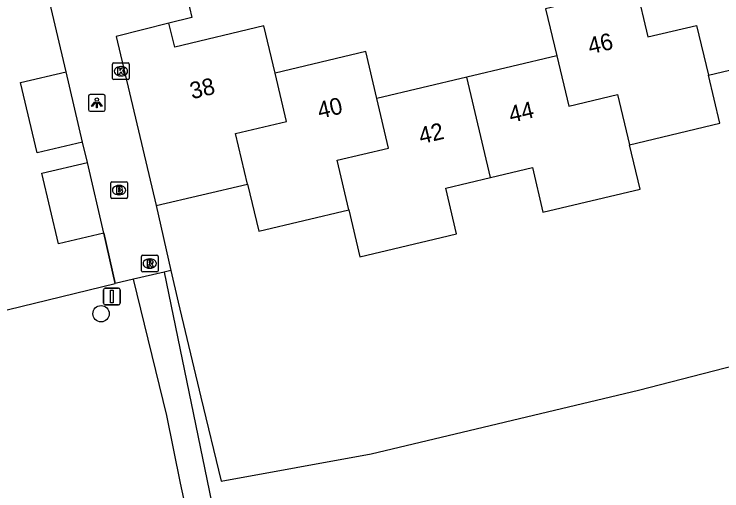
# Model space of a CAD drawing. Extents: x 158038 to 159242, y 380133 to 381214.
# Drawn here: x 158665.33 to 158707.69, y 380409.78 to 380438.32 of the extents above; entities that cross this region are included whole.
import ezdxf

# ---------------------------------------------------------------- set-up
doc = ezdxf.new("R2010")
doc.units = 0
for name, color, linetype in [('IMGEO_Boom', 7, 'Continuous'), ('IMGEO_Brandkraan', 7, 'Continuous'), ('IMGEO_Groenvoorziening', 7, 'Continuous'), ('IMGEO_Hek', 7, 'Continuous'), ('IMGEO_Kolk', 7, 'Continuous'), ('IMGEO_Lichtpunt', 7, 'Continuous'), ('IMGEO_Pand', 7, 'Continuous'), ('IMGEO_Pand_nummerreeks', 7, 'Continuous'), ('IMGEO_Rioolput', 7, 'Continuous'), ('IMGEO_Verkeersbordpaal', 7, 'Continuous'), ('IMGEO_Voetpad_halfverhard', 7, 'Continuous'), ('IMGEO_Voetpad_open', 7, 'Continuous')]:
    doc.layers.add(name, color=color, linetype=linetype)

msp = doc.modelspace()

# ---------------------------------------------------------------- linework, layer by layer
at = {"layer": 'IMGEO_Boom'}
msp.add_circle((158670.53, 380420.384), 0.489, dxfattribs=at)
at = {"layer": 'IMGEO_Brandkraan'}
for p, q in [((158671.184, 380428.29), (158672.036, 380428.29)), ((158671.109, 380427.364), (158671.109, 380428.216)), ((158671.597, 380428.07), (158671.622, 380428.07)), ((158672.11, 380428.216), (158672.11, 380427.364)), ((158671.62, 380427.51), (158671.595, 380427.51)), ((158672.036, 380427.29), (158671.184, 380427.29))]:
    msp.add_line(p, q, dxfattribs=at)
for points in [[(158671.184, 380428.29), (158672.036, 380428.29)], [(158671.109, 380427.364), (158671.109, 380428.216)], [(158671.457, 380427.99), (158671.457, 380427.59), (158671.67, 380427.59)], [(158671.688, 380427.99), (158671.457, 380427.99)], [(158671.636, 380427.909), (158671.582, 380427.909), (158671.582, 380427.833)], [(158672.11, 380428.216), (158672.11, 380427.364)], [(158671.582, 380427.833), (158671.635, 380427.833)], [(158671.644, 380427.757), (158671.582, 380427.757), (158671.582, 380427.676)], [(158671.582, 380427.676), (158671.644, 380427.676)], [(158672.036, 380427.29), (158671.184, 380427.29)]]:
    msp.add_lwpolyline(points, dxfattribs=at)
for centre, radius, start, end in [((158671.186, 380428.214), 0.0765, 91.552, 178.448), ((158671.186, 380428.214), 0.0765, 91.552, 178.448), ((158672.034, 380428.214), 0.0765, 1.552, 88.448), ((158672.034, 380428.214), 0.0765, 1.552, 88.448), ((158671.637, 380427.871), 0.0379, 267.8285, 90.9355), ((158671.692, 380427.845), 0.145, 59.4692, 91.5367), ((158671.717, 380427.892), 0.0922, 285.5137, 58.1501), ((158671.645, 380427.716), 0.0404, 269.8759, 90.5077), ((158671.676, 380427.841), 0.251, 268.6676, 293.5347), ((158671.722, 380427.7), 0.105, 301.3115, 78.989), ((158671.186, 380427.366), 0.0765, 181.552, 268.448), ((158671.186, 380427.366), 0.0765, 181.552, 268.448), ((158672.034, 380427.366), 0.0765, 271.552, 358.448), ((158672.034, 380427.366), 0.0765, 271.552, 358.448)]:
    msp.add_arc(centre, radius, start, end, dxfattribs=at)
for centre, major_axis, ratio, start_param, end_param in [((158671.596, 380427.79), (-0.387, 0.002), 0.722429, 4.712389, 7.853982), ((158671.621, 380427.79), (-0.39, 0.002), 0.717154, 1.570796, 4.712389)]:
    msp.add_ellipse(centre, major_axis=major_axis, ratio=ratio, start_param=start_param, end_param=end_param, dxfattribs=at)
at = {"layer": 'IMGEO_Groenvoorziening'}
for points in [[(158674.708, 380422.973), (158675.136, 380421.076), (158676.506, 380415.389), (158677.716, 380410.364), (158686.692, 380412.003), (158702.709, 380415.812), (158716.247, 380419.298), (158716.347, 380418.923), (158726.817, 380421.283), (158741.196, 380424.551), (158759.516, 380429.33), (158758.315, 380434.41), (158751.736, 380462.236)], [(158630.604, 380459.446), (158630.649, 380458.734), (158641.564, 380414.924), (158671.368, 380422.189)]]:
    msp.add_lwpolyline(points, dxfattribs=at)
at = {"layer": 'IMGEO_Hek'}
for points in [[(158673.821, 380426.859), (158674.708, 380422.973)], [(158670.699, 380425.203), (158671.368, 380422.189)], [(158674.708, 380422.973), (158675.136, 380421.076)]]:
    msp.add_lwpolyline(points, dxfattribs=at)
at = {"layer": 'IMGEO_Kolk'}
for p, q in [((158671.216, 380434.477), (158671.216, 380435.329)), ((158671.291, 380435.403), (158672.143, 380435.403)), ((158671.704, 380435.183), (158671.729, 380435.183)), ((158672.217, 380435.329), (158672.217, 380434.477)), ((158671.727, 380434.623), (158671.702, 380434.623)), ((158672.143, 380434.403), (158671.291, 380434.403))]:
    msp.add_line(p, q, dxfattribs=at)
for points in [[(158671.216, 380434.477), (158671.216, 380435.329)], [(158671.291, 380435.403), (158672.143, 380435.403)], [(158671.537, 380435.103), (158671.66, 380435.103), (158671.66, 380434.952), (158671.79, 380435.103), (158671.954, 380435.103), (158671.808, 380434.952), (158671.961, 380434.703), (158671.809, 380434.703), (158671.724, 380434.867), (158671.66, 380434.8), (158671.66, 380434.703), (158671.537, 380434.703), (158671.537, 380435.103)], [(158672.217, 380435.329), (158672.217, 380434.477)], [(158672.143, 380434.403), (158671.291, 380434.403)]]:
    msp.add_lwpolyline(points, dxfattribs=at)
for centre, start, end in [((158671.293, 380435.327), 91.552, 178.448), ((158671.293, 380435.327), 91.552, 178.448), ((158672.141, 380435.327), 1.552, 88.448), ((158672.141, 380435.327), 1.552, 88.448), ((158671.293, 380434.479), 181.552, 268.448), ((158671.293, 380434.479), 181.552, 268.448), ((158672.141, 380434.479), 271.552, 358.448), ((158672.141, 380434.479), 271.552, 358.448)]:
    msp.add_arc(centre, 0.0765, start, end, dxfattribs=at)
for centre, major_axis, ratio, start_param, end_param in [((158671.703, 380434.903), (-0.387, 0.002), 0.722429, 4.712389, 7.853982), ((158671.728, 380434.903), (-0.39, 0.002), 0.717154, 1.570796, 4.712389)]:
    msp.add_ellipse(centre, major_axis=major_axis, ratio=ratio, start_param=start_param, end_param=end_param, dxfattribs=at)
at = {"layer": 'IMGEO_Lichtpunt'}
for p, q in [((158669.777, 380433.414), (158669.777, 380432.607)), ((158669.777, 380433.414), (158669.777, 380432.607)), ((158670.679, 380433.509), (158669.871, 380433.509)), ((158670.679, 380433.509), (158669.871, 380433.509)), ((158670.773, 380432.607), (158670.773, 380433.414)), ((158670.773, 380432.607), (158670.773, 380433.414)), ((158669.871, 380432.513), (158670.679, 380432.513)), ((158669.871, 380432.513), (158670.679, 380432.513))]:
    msp.add_line(p, q, dxfattribs=at)
for points in [[(158670.151, 380433.078), (158670.19, 380433.05), (158670.002, 380432.788), (158669.964, 380432.815), (158670.151, 380433.078)], [(158670.253, 380433.03), (158670.3, 380433.03), (158670.3, 380432.708), (158670.253, 380432.708), (158670.253, 380433.03)], [(158670.363, 380433.05), (158670.401, 380433.077), (158670.588, 380432.815), (158670.549, 380432.787), (158670.363, 380433.05)]]:
    msp.add_lwpolyline(points, dxfattribs=at)
msp.add_circle((158670.276, 380433.212), 0.0994, dxfattribs=at)
for centre, start, end in [((158669.871, 380433.414), 90, 180), ((158669.871, 380433.414), 90, 180), ((158670.679, 380433.414), 0, 90), ((158670.679, 380433.414), 0, 90), ((158669.871, 380432.607), 180, 270), ((158669.871, 380432.607), 180, 270), ((158670.679, 380432.607), 270, 0), ((158670.679, 380432.607), 270, 360)]:
    msp.add_arc(centre, 0.0946, start, end, dxfattribs=at)
at = {"layer": 'IMGEO_Pand'}
for points in [[(158702.566, 380439.936), (158697.143, 380438.651), (158697.811, 380435.83)], [(158702.566, 380439.936), (158703.271, 380436.962), (158706.183, 380437.652), (158706.887, 380434.679)], [(158674.586, 380437.78), (158671.429, 380436.993), (158673.821, 380426.859)], [(158680.944, 380434.793), (158680.276, 380437.615), (158674.943, 380436.351), (158674.586, 380437.78)], [(158687.036, 380433.277), (158686.372, 380436.079), (158680.944, 380434.793)], [(158706.887, 380434.679), (158712.343, 380435.972)], [(158697.811, 380435.83), (158692.422, 380434.553)], [(158697.811, 380435.83), (158698.523, 380432.822), (158701.451, 380433.515), (158702.164, 380430.506)], [(158669.428, 380430.652), (158666.701, 380430.014), (158665.714, 380434.238), (158668.44, 380434.875)], [(158669.428, 380430.652), (158668.44, 380434.875)], [(158679.304, 380428.153), (158678.587, 380431.175), (158681.63, 380431.896), (158680.944, 380434.793)], [(158702.164, 380430.506), (158707.572, 380431.787), (158706.887, 380434.679)], [(158692.422, 380434.553), (158687.036, 380433.277)], [(158693.841, 380428.547), (158692.422, 380434.553)], [(158685.359, 380426.597), (158684.654, 380429.572), (158687.741, 380430.303), (158687.036, 380433.277)], [(158693.841, 380428.547), (158696.348, 380429.141), (158696.982, 380426.467), (158702.795, 380427.844), (158702.164, 380430.506)], [(158670.699, 380425.203), (158667.973, 380424.566), (158666.983, 380428.807), (158669.709, 380429.443)], [(158670.699, 380425.203), (158669.709, 380429.443)], [(158685.359, 380426.597), (158686.021, 380423.802), (158690.887, 380424.956), (158691.808, 380425.174), (158691.159, 380427.911), (158693.841, 380428.547)], [(158673.821, 380426.859), (158679.304, 380428.153)], [(158679.304, 380428.153), (158679.976, 380425.321), (158685.359, 380426.597)]]:
    msp.add_lwpolyline(points, dxfattribs=at)
at = {"layer": 'IMGEO_Rioolput'}
for p, q in [((158672.946, 380422.961), (158672.946, 380423.813)), ((158673.021, 380423.887), (158673.873, 380423.887)), ((158673.434, 380423.667), (158673.459, 380423.667)), ((158673.947, 380423.813), (158673.947, 380422.961)), ((158673.873, 380422.887), (158673.021, 380422.887)), ((158673.457, 380423.107), (158673.432, 380423.107))]:
    msp.add_line(p, q, dxfattribs=at)
for points in [[(158672.946, 380422.961), (158672.946, 380423.813)], [(158673.021, 380423.887), (158673.873, 380423.887)], [(158673.947, 380423.813), (158673.947, 380422.961)], [(158673.535, 380423.585), (158673.283, 380423.587), (158673.283, 380423.187)], [(158673.283, 380423.187), (158673.407, 380423.187), (158673.407, 380423.349), (158673.418, 380423.349)], [(158673.461, 380423.506), (158673.407, 380423.506), (158673.407, 380423.425)], [(158673.407, 380423.425), (158673.459, 380423.425)], [(158673.465, 380423.32), (158673.536, 380423.187), (158673.676, 380423.187), (158673.611, 380423.313)], [(158673.873, 380422.887), (158673.021, 380422.887)]]:
    msp.add_lwpolyline(points, dxfattribs=at)
for centre, radius, start, end in [((158673.023, 380423.811), 0.0765, 91.552, 178.448), ((158673.023, 380423.811), 0.0765, 91.552, 178.448), ((158673.871, 380423.811), 0.0765, 1.552, 88.448), ((158673.871, 380423.811), 0.0765, 1.552, 88.448), ((158673.417, 380423.296), 0.0533, 26.0293, 88.6989), ((158673.443, 380423.614), 0.19, 274.7715, 282.9687), ((158673.467, 380423.41), 0.0964, 77.0061, 93.1865), ((158673.481, 380423.467), 0.0378, 276.6634, 79.6772), ((158673.534, 380423.475), 0.109, 350.3612, 89.416), ((158673.532, 380423.475), 0.112, 277.5842, 350.9817), ((158673.516, 380423.26), 0.108, 29.5134, 73.7905), ((158673.023, 380422.963), 0.0765, 181.552, 268.448), ((158673.023, 380422.963), 0.0765, 181.552, 268.448), ((158673.871, 380422.963), 0.0765, 271.552, 358.448), ((158673.871, 380422.963), 0.0765, 271.552, 358.448)]:
    msp.add_arc(centre, radius, start, end, dxfattribs=at)
for centre, major_axis, ratio, start_param, end_param in [((158673.433, 380423.387), (-0.387, 0.002), 0.722429, 4.712389, 7.853982), ((158673.458, 380423.387), (-0.39, 0.002), 0.717154, 1.570796, 4.712389)]:
    msp.add_ellipse(centre, major_axis=major_axis, ratio=ratio, start_param=start_param, end_param=end_param, dxfattribs=at)
at = {"layer": 'IMGEO_Verkeersbordpaal'}
for p, q in [((158670.78, 380421.918), (158671.57, 380421.918)), ((158671.57, 380421.918), (158670.78, 380421.918)), ((158670.68, 380421.018), (158670.68, 380421.818)), ((158670.68, 380421.818), (158670.68, 380421.018)), ((158671.67, 380421.818), (158671.67, 380421.018)), ((158671.67, 380421.018), (158671.67, 380421.818)), ((158671.57, 380420.918), (158670.78, 380420.918)), ((158670.78, 380420.918), (158671.57, 380420.918))]:
    msp.add_line(p, q, dxfattribs=at)
msp.add_lwpolyline([(158671.1, 380421.793), (158671.25, 380421.793), (158671.25, 380421.043), (158671.1, 380421.043), (158671.1, 380421.793)], dxfattribs=at)
for centre, start, end in [((158670.78, 380421.818), 90, 180), ((158670.78, 380421.818), 90, 180), ((158671.57, 380421.818), 0, 90), ((158671.57, 380421.818), 360, 90), ((158670.78, 380421.018), 180, 270), ((158670.78, 380421.018), 180, 270), ((158671.57, 380421.018), 270, 0), ((158671.57, 380421.018), 270, 0)]:
    msp.add_arc(centre, 0.1, start, end, dxfattribs=at)
at = {"layer": 'IMGEO_Voetpad_halfverhard'}
for points in [[(158625.503, 380458.526), (158628.247, 380449.902), (158631.5, 380439.678), (158637.354, 380418.371), (158638.783, 380414.94), (158640.176, 380412.513), (158641.278, 380410.962), (158644.917, 380407.21), (158646.933, 380405.595), (158648.684, 380404.5), (158651.108, 380403.43), (158653.38, 380402.893), (158655.818, 380402.737), (158660.83, 380402.694), (158664.694, 380403.155), (158670.224, 380404.718), (158675.042, 380405.363), (158675.926, 380405.633), (158676.162, 380406.197), (158675.292, 380410.243), (158674.458, 380414.282), (158672.467, 380422.447)], [(158674.313, 380422.88), (158678.214, 380403.899), (158680.245, 380397.535), (158681.227, 380395.549), (158688.598, 380389.546), (158692.079, 380387.362), (158697.745, 380383.483), (158699.67, 380382.165)]]:
    msp.add_lwpolyline(points, dxfattribs=at)
at = {"layer": 'IMGEO_Voetpad_open'}
for points in [[(158668.44, 380434.875), (158663.891, 380454.12)], [(158680.49, 380442.361), (158675.272, 380441.13), (158675.971, 380438.133), (158674.586, 380437.78)], [(158669.709, 380429.443), (158669.428, 380430.652)], [(158673.821, 380426.859), (158674.708, 380422.973)], [(158671.368, 380422.189), (158670.699, 380425.203)], [(158674.313, 380422.88), (158672.467, 380422.447)], [(158674.708, 380422.973), (158674.313, 380422.88)], [(158672.467, 380422.447), (158671.368, 380422.189)]]:
    msp.add_lwpolyline(points, dxfattribs=at)

# ---------------------------------------------------------------- texts
at = {"layer": 'IMGEO_Pand_nummerreeks'}
for s, rotation, p in [('46', 13.3306, (158699.807, 380435.911)), ('38', 13.3306, (158675.974, 380433.224)), ('40', 13.3287, (158683.614, 380432.054)), ('44', 13.3297, (158695.07, 380431.81)), ('42', 13.3297, (158689.679, 380430.532))]:
    msp.add_text(s, height=1, rotation=rotation, dxfattribs=at).set_placement(p)

doc.saveas('drawing.dxf')
